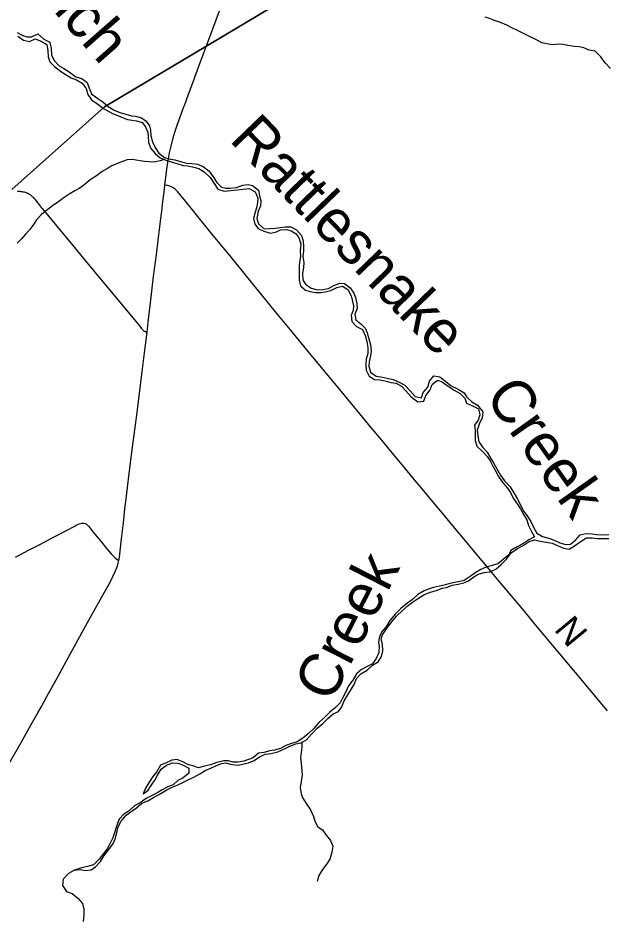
# Model space of a CAD drawing. Extents: x 1442749 to 1756758, y 235267 to 677782.
# Drawn here: x 1651408 to 1658254, y 550635 to 561077 of the extents above; entities that cross this region are included whole.
import ezdxf

# ---------------------------------------------------------------- set-up
doc = ezdxf.new("R2010")
doc.units = 0
for name, color, linetype in [('GM_X_Minor_River', 7, 'Continuous'), ('GM_X_Minor_River_Text', 7, 'Continuous'), ('GM_X_State_Route', 7, 'Continuous'), ('GM_X_Township', 7, 'Continuous'), ('GM_X_Township_Road', 7, 'Continuous'), ('GM_X_Township_Road_Text', 7, 'Continuous')]:
    doc.layers.add(name, color=color, linetype=linetype)

msp = doc.modelspace()

# ---------------------------------------------------------------- linework, layer by layer
at = {"layer": 'GM_X_Minor_River'}
for points in [[(1658296, 560488), (1658232, 560555), (1658181, 560624), (1658118, 560689), (1658046, 560704), (1657984, 560731), (1657932, 560742), (1657875, 560746), (1657797, 560755), (1657739, 560770), (1657689, 560773), (1657622, 560766), (1657572, 560771), (1657498, 560786), (1657428, 560827), (1657354, 560860), (1657283, 560897), (1657213, 560932), (1657149, 560963), (1657089, 560992), (1657015, 561023), (1656945, 561046), (1656889, 561069), (1656837, 561088)], [(1651399, 560909), (1651465, 560874), (1651515, 560859), (1651567, 560856), (1651640, 560891), (1651709, 560832), (1651777, 560797), (1651794, 560722), (1651799, 560648), (1651830, 560582), (1651888, 560521), (1651942, 560490), (1652005, 560451), (1652079, 560392), (1652149, 560372), (1652213, 560327), (1652236, 560261), (1652261, 560194), (1652325, 560147), (1652394, 560100), (1652456, 560047), (1652526, 560004), (1652594, 559979), (1652662, 559958), (1652726, 559937), (1652776, 559934), (1652842, 559915), (1652894, 559880), (1652937, 559822), (1652948, 559771), (1652953, 559707), (1652971, 559637), (1653002, 559572), (1653047, 559503), (1653111, 559456), (1653163, 559439), (1653231, 559426), (1653307, 559403), (1653369, 559390), (1653429, 559383), (1653496, 559377), (1653561, 559350), (1653629, 559294), (1653678, 559228), (1653718, 559163), (1653773, 559110), (1653825, 559099), (1653875, 559098), (1653948, 559107), (1654021, 559132), (1654085, 559139), (1654135, 559127), (1654205, 559076), (1654216, 559011), (1654229, 558945), (1654226, 558893), (1654199, 558825), (1654186, 558747), (1654205, 558684), (1654269, 558627), (1654333, 558629), (1654401, 558634), (1654454, 558641), (1654512, 558650), (1654581, 558649), (1654644, 558612), (1654704, 558549), (1654721, 558485), (1654728, 558414), (1654725, 558364), (1654720, 558302), (1654729, 558234), (1654725, 558176), (1654714, 558108), (1654717, 558033), (1654750, 557983), (1654814, 557936), (1654888, 557915), (1654950, 557918), (1655019, 557933), (1655079, 557966), (1655150, 557993), (1655202, 557988), (1655270, 557941), (1655313, 557878), (1655329, 557826), (1655348, 557756), (1655349, 557699), (1655322, 557634), (1655333, 557567), (1655393, 557520), (1655444, 557469), (1655465, 557417), (1655487, 557347), (1655506, 557278), (1655513, 557202), (1655506, 557150), (1655491, 557082)], [(1651406, 560866), (1651474, 560819), (1651542, 560804), (1651607, 560835), (1651679, 560808), (1651742, 560767), (1651755, 560693), (1651761, 560625), (1651778, 560568), (1651833, 560513), (1651901, 560460), (1651957, 560423), (1652026, 560382), (1652088, 560357), (1652154, 560320), (1652201, 560255), (1652221, 560187), (1652264, 560126), (1652336, 560073), (1652403, 560024), (1652507, 559966), (1652577, 559937), (1652629, 559914), (1652681, 559898), (1652735, 559889), (1652787, 559882), (1652853, 559863), (1652889, 559810), (1652916, 559748), (1652923, 559698), (1652926, 559627), (1652953, 559559), (1653003, 559500), (1653062, 559451), (1653126, 559422), (1653188, 559405), (1653254, 559384), (1653328, 559363), (1653381, 559356), (1653437, 559347), (1653509, 559328), (1653573, 559287), (1653642, 559222), (1653687, 559153), (1653731, 559088), (1653805, 559063), (1653883, 559070), (1653958, 559077), (1654024, 559088), (1654095, 559095), (1654166, 559056), (1654196, 558987), (1654193, 558927), (1654180, 558871), (1654163, 558819), (1654144, 558746), (1654161, 558679), (1654200, 558628), (1654264, 558597), (1654342, 558574), (1654411, 558589), (1654461, 558613), (1654530, 558616), (1654582, 558601), (1654640, 558566), (1654675, 558513), (1654696, 558445), (1654687, 558373), (1654692, 558304), (1654681, 558240), (1654675, 558190), (1654678, 558140), (1654675, 558090), (1654678, 558030), (1654693, 557962), (1654749, 557913), (1654803, 557898), (1654867, 557885), (1654927, 557886), (1654980, 557893), (1655046, 557908), (1655113, 557944), (1655178, 557957), (1655242, 557918), (1655279, 557845), (1655298, 557782), (1655309, 557730), (1655304, 557674), (1655281, 557622), (1655290, 557548), (1655344, 557491), (1655412, 557454), (1655445, 557383), (1655462, 557317), (1655475, 557246), (1655474, 557176), (1655453, 557110), (1655450, 557046)], [(1653107, 559430), (1653062, 559415), (1652989, 559402), (1652931, 559403), (1652879, 559409), (1652805, 559420), (1652736, 559431), (1652676, 559428), (1652624, 559407), (1652571, 559388), (1652498, 559359), (1652447, 559327), (1652387, 559292), (1652322, 559243), (1652249, 559194), (1652175, 559131), (1652118, 559093), (1652068, 559068), (1652003, 559029), (1651946, 558991), (1651885, 558942), (1651810, 558891), (1651739, 558840), (1651686, 558795), (1651623, 558729), (1651588, 558676), (1651547, 558616), (1651496, 558565), (1651451, 558509), (1651400, 558458)], [(1655491, 557082), (1655484, 557028), (1655505, 556957), (1655571, 556914), (1655645, 556899), (1655717, 556884), (1655767, 556875), (1655837, 556844), (1655905, 556809), (1655966, 556742), (1656026, 556675), (1656098, 556660), (1656117, 556722), (1656170, 556785), (1656191, 556853), (1656240, 556915), (1656312, 556904), (1656378, 556854), (1656444, 556799), (1656515, 556764), (1656593, 556719), (1656625, 556668), (1656682, 556615), (1656750, 556576), (1656809, 556497), (1656804, 556429), (1656769, 556354), (1656744, 556286), (1656753, 556215), (1656766, 556147), (1656809, 556084), (1656861, 556027), (1656904, 555954), (1656939, 555896), (1656971, 555843), (1657016, 555760), (1657061, 555694), (1657130, 555626), (1657172, 555556), (1657209, 555489), (1657244, 555422), (1657285, 555341), (1657327, 555289), (1657370, 555222), (1657401, 555155), (1657440, 555088), (1657506, 555049), (1657576, 555030), (1657640, 555007), (1657706, 554974), (1657776, 554955), (1657828, 554959), (1657889, 555004), (1657942, 555069), (1658013, 555082), (1658081, 555079), (1658132, 555073), (1658202, 555066), (1658274, 555071)], [(1655450, 557046), (1655455, 556980), (1655488, 556913), (1655550, 556874), (1655616, 556869), (1655687, 556852), (1655741, 556837), (1655805, 556829), (1655867, 556794), (1655914, 556741), (1655979, 556670), (1656057, 556612), (1656125, 556621), (1656147, 556687), (1656198, 556753), (1656221, 556817), (1656282, 556866), (1656332, 556849), (1656409, 556796), (1656477, 556749), (1656547, 556710), (1656600, 556655), (1656622, 556600), (1656692, 556567), (1656759, 556534), (1656774, 556462), (1656758, 556400), (1656712, 556342), (1656720, 556284), (1656723, 556218), (1656720, 556168), (1656741, 556097), (1656809, 556034), (1656862, 555979), (1656895, 555927), (1656925, 555872), (1656954, 555821), (1656991, 555747), (1657037, 555682), (1657094, 555613), (1657133, 555560), (1657165, 555493), (1657202, 555441), (1657247, 555368), (1657279, 555311), (1657324, 555240), (1657343, 555176), (1657374, 555113), (1657411, 555045), (1657347, 555010), (1657274, 554962), (1657209, 554929), (1657138, 554886), (1657113, 554834), (1657048, 554779), (1656985, 554732), (1656920, 554709), (1656837, 554686), (1656787, 554664), (1656722, 554625), (1656663, 554582), (1656592, 554537), (1656542, 554526), (1656467, 554511), (1656417, 554499), (1656362, 554484), (1656308, 554471), (1656237, 554454), (1656180, 554436), (1656128, 554415), (1656055, 554374), (1655992, 554315), (1655921, 554260), (1655856, 554212), (1655796, 554147), (1655731, 554072), (1655690, 554006), (1655635, 553935), (1655607, 553871), (1655597, 553819), (1655606, 553769), (1655601, 553701), (1655570, 553631), (1655527, 553567), (1655466, 553538), (1655401, 553501), (1655344, 553450), (1655299, 553378), (1655250, 553310), (1655218, 553241), (1655181, 553169), (1655152, 553115), (1655099, 553058), (1655034, 553007), (1654969, 552943), (1654906, 552884), (1654851, 552819), (1654779, 552752), (1654720, 552702), (1654653, 552661), (1654587, 552642)], [(1652065, 551167), (1652131, 551175), (1652195, 551166), (1652258, 551173), (1652309, 551206), (1652366, 551270), (1652411, 551339), (1652462, 551405), (1652511, 551470), (1652541, 551540), (1652556, 551608), (1652573, 551672), (1652606, 551738), (1652665, 551807), (1652734, 551860), (1652785, 551895), (1652846, 551947), (1652917, 551976), (1652984, 552015), (1653059, 552056), (1653138, 552103), (1653202, 552132), (1653259, 552155), (1653332, 552191), (1653383, 552218), (1653451, 552251), (1653522, 552290), (1653585, 552327), (1653656, 552360), (1653707, 552382), (1653773, 552409), (1653824, 552418), (1653894, 552397), (1653968, 552388), (1654018, 552401), (1654087, 552416), (1654154, 552442), (1654217, 552487), (1654283, 552516), (1654350, 552523), (1654427, 552546), (1654497, 552577), (1654568, 552610), (1654639, 552639), (1654695, 552648), (1654762, 552682), (1654821, 552751), (1654887, 552820), (1654950, 552875), (1655009, 552933), (1655070, 552988), (1655133, 553015), (1655172, 553067), (1655201, 553137), (1655240, 553206), (1655285, 553276), (1655314, 553328), (1655341, 553397), (1655394, 553453), (1655465, 553494), (1655527, 553551), (1655593, 553592), (1655632, 553652), (1655650, 553720), (1655643, 553792), (1655631, 553861), (1655650, 553914), (1655695, 553980), (1655749, 554051), (1655808, 554123), (1655879, 554186), (1655943, 554245), (1655995, 554283), (1656062, 554332), (1656125, 554369), (1656198, 554400), (1656271, 554421), (1656339, 554448), (1656390, 554456), (1656453, 554483), (1656523, 554494), (1656590, 554509), (1656644, 554534), (1656705, 554579), (1656756, 554611), (1656825, 554630), (1656891, 554637), (1656960, 554668), (1657023, 554723), (1657086, 554785), (1657141, 554858), (1657212, 554907), (1657279, 554942), (1657348, 554989), (1657413, 555009), (1657479, 554992), (1657547, 554983), (1657615, 554970), (1657677, 554943), (1657749, 554912), (1657815, 554901)], [(1657815, 554901), (1657886, 554946), (1657953, 554993), (1658016, 555034), (1658083, 555031), (1658143, 555024), (1658209, 555023), (1658274, 555024)], [(1654587, 552642), (1654520, 552617), (1654459, 552584), (1654389, 552565), (1654336, 552555), (1654266, 552538), (1654203, 552527), (1654142, 552474), (1654088, 552455), (1654035, 552435), (1653968, 552424), (1653904, 552425), (1653854, 552440), (1653800, 552439), (1653721, 552422), (1653646, 552395), (1653576, 552376), (1653507, 552359), (1653441, 552380), (1653389, 552394), (1653331, 552425), (1653257, 552454), (1653195, 552447), (1653130, 552418), (1653065, 552389), (1653018, 552309), (1652975, 552256), (1652934, 552190), (1652889, 552123), (1652864, 552057), (1652920, 552100), (1652957, 552154), (1652999, 552215), (1653030, 552273), (1653073, 552341), (1653134, 552390), (1653204, 552417), (1653271, 552412), (1653335, 552385), (1653395, 552354), (1653394, 552298), (1653327, 552243), (1653266, 552210), (1653213, 552161), (1653150, 552137), (1653085, 552104), (1653035, 552070), (1652968, 552037), (1652897, 552000), (1652830, 551953), (1652761, 551918), (1652690, 551851), (1652639, 551819), (1652584, 551762), (1652553, 551680), (1652534, 551616), (1652510, 551546), (1652479, 551481), (1652446, 551417), (1652403, 551363), (1652352, 551296), (1652285, 551231), (1652216, 551210), (1652148, 551195), (1652065, 551167)], [(1654706, 552654), (1654707, 552600), (1654698, 552536), (1654693, 552476), (1654698, 552410), (1654707, 552323), (1654710, 552273), (1654688, 552129), (1654699, 552055), (1654720, 552004), (1654756, 551942), (1654807, 551871), (1654844, 551794), (1654859, 551738), (1654892, 551671), (1654946, 551636), (1654990, 551577), (1655039, 551512), (1655068, 551446), (1655055, 551378), (1655032, 551298), (1654999, 551242), (1654948, 551177), (1654906, 551107), (1654887, 551037)], [(1652065, 551167), (1651994, 551131), (1651933, 551063), (1651924, 550989), (1651971, 550922), (1652037, 550897), (1652104, 550844), (1652158, 550781), (1652175, 550715), (1652172, 550651), (1652165, 550570)]]:
    msp.add_lwpolyline(points, dxfattribs=at)
at = {"layer": 'GM_X_State_Route'}
for points in [[(1653341, 560054), (1653343, 560060), (1653391, 560192), (1653452, 560355), (1653469, 560400), (1653521, 560546), (1653575, 560691), (1653673, 560952), (1653750, 561158)], [(1653079, 558832), (1653093, 558942), (1653106, 559053), (1653115, 559131), (1653129, 559251), (1653142, 559349), (1653156, 559439), (1653170, 559507), (1653188, 559587), (1653209, 559669), (1653221, 559710), (1653232, 559748), (1653260, 559832), (1653341, 560054)], [(1651296, 552389), (1651444, 552652), (1651563, 552863), (1651638, 552998), (1651680, 553072), (1651743, 553187), (1651852, 553382), (1652043, 553730), (1652195, 554006), (1652384, 554347), (1652474, 554511), (1652516, 554590), (1652542, 554647), (1652561, 554696), (1652573, 554739), (1652581, 554770), (1652587, 554807), (1652595, 554877), (1652611, 555021), (1652633, 555207), (1652652, 555370), (1652665, 555484), (1652681, 555617), (1652701, 555780), (1652741, 556086), (1652794, 556489), (1652852, 556965), (1652882, 557216), (1652909, 557424), (1652923, 557538), (1652950, 557766), (1652985, 558069), (1653017, 558326), (1653057, 558652), (1653079, 558832)]]:
    msp.add_lwpolyline(points, dxfattribs=at)
at = {"layer": 'GM_X_Township'}
for points in [[(1651277, 565574), (1652040, 565503), (1655277, 565199), (1657385, 565000), (1659499, 564802), (1658606, 563902), (1657474, 563039), (1656306, 562370), (1653610, 560758), (1652415, 560044), (1651336, 559084)], [(1651336, 559084), (1652415, 560044), (1653610, 560758), (1656306, 562370), (1657474, 563039), (1658606, 563902), (1659499, 564802), (1664935, 564290), (1664297, 556947), (1663696, 549983), (1663551, 548179), (1663517, 547743), (1663512, 547675), (1663431, 546640), (1662666, 536773), (1662603, 535965), (1653261, 533457), (1649470, 532440)]]:
    msp.add_lwpolyline(points, dxfattribs=at)
at = {"layer": 'GM_X_Township_Road'}
for points in [[(1651399, 559065), (1651411, 559064), (1651421, 559063), (1651432, 559062), (1651443, 559060), (1651454, 559059), (1651466, 559057), (1651479, 559054), (1651491, 559051), (1651504, 559047), (1651510, 559044), (1651517, 559041), (1651524, 559038), (1651531, 559034), (1651539, 559029), (1651546, 559024), (1651553, 559019), (1651562, 559012), (1651569, 559006), (1651576, 558999), (1651583, 558992), (1651591, 558983), (1651603, 558970), (1651615, 558955), (1651630, 558937), (1651656, 558903), (1651678, 558875), (1651691, 558860), (1651711, 558834), (1651841, 558678), (1652044, 558433), (1652190, 558256), (1652376, 558031), (1652687, 557657), (1652819, 557498), (1652841, 557470), (1652851, 557458), (1652858, 557450), (1652865, 557444), (1652872, 557439), (1652879, 557434), (1652887, 557431), (1652892, 557428), (1652899, 557427), (1652909, 557424)], [(1658261, 553020), (1657887, 553468), (1657442, 553998), (1657270, 554205), (1657034, 554486), (1656934, 554608), (1656865, 554691), (1656762, 554815), (1656629, 554974), (1656467, 555167), (1656341, 555319), (1656196, 555493), (1656085, 555626), (1656018, 555707), (1655930, 555813), (1655741, 556040), (1655637, 556167), (1655526, 556300), (1655148, 556758), (1655011, 556922), (1654882, 557079), (1654798, 557180), (1654630, 557386), (1654538, 557497), (1654402, 557661), (1654254, 557841), (1654151, 557969), (1654021, 558130), (1653888, 558292), (1653643, 558592), (1653435, 558846), (1653354, 558945), (1653282, 559034), (1653261, 559059), (1653246, 559074), (1653234, 559086), (1653223, 559095), (1653207, 559106), (1653190, 559115), (1653174, 559122), (1653151, 559127), (1653115, 559131)], [(1651378, 554809), (1651529, 554888), (1651664, 554956), (1651830, 555043), (1651963, 555113), (1652068, 555168), (1652085, 555178), (1652120, 555195), (1652136, 555200), (1652152, 555203), (1652164, 555203), (1652174, 555202), (1652188, 555200), (1652200, 555195), (1652209, 555188), (1652217, 555180), (1652229, 555168), (1652248, 555145), (1652268, 555119), (1652322, 555053), (1652367, 554997), (1652442, 554905), (1652491, 554848), (1652515, 554822), (1652539, 554799), (1652563, 554781), (1652581, 554770)]]:
    msp.add_lwpolyline(points, dxfattribs=at)

# ---------------------------------------------------------------- texts
at = {"layer": 'GM_X_Minor_River_Text'}
for s, height, rotation, p in [('Branch', 500, 311.2768, (1650979, 562109)), ('Rattlesnake', 499.96, 314.0407, (1653853, 559653)), ('Creek', 500, 305.3139, (1656824, 556679)), ('Creek', 500, 62.9328, (1655043, 553101))]:
    msp.add_text(s, height=height, rotation=rotation, dxfattribs=at).set_placement(p)
at = {"layer": 'GM_X_Township_Road_Text'}
msp.add_text('N', height=300, rotation=309.5551, dxfattribs=at).set_placement((1657630, 553963))

doc.saveas('drawing.dxf')
